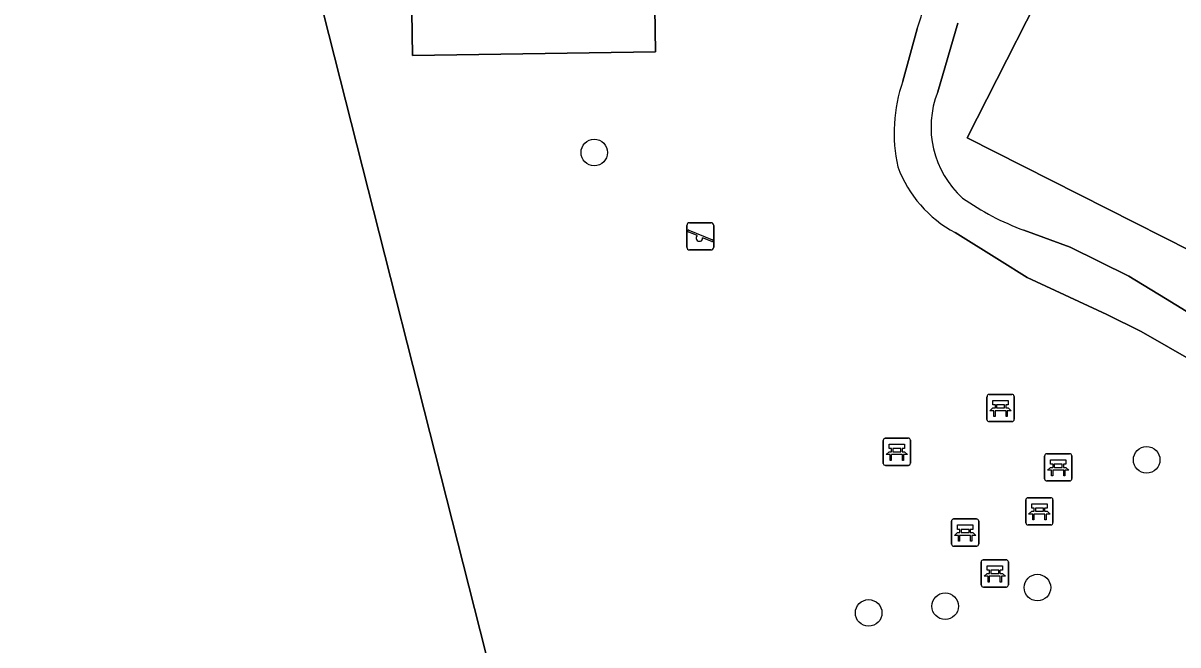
# Model space of a CAD drawing. Extents: x 160203 to 161530, y 379528 to 381797.
# Drawn here: x 161172.78 to 161215.24, y 381460.73 to 381483.59 of the extents above; entities that cross this region are included whole.
import ezdxf

# ---------------------------------------------------------------- set-up
doc = ezdxf.new("R2010")
doc.units = 0
for name, color, linetype in [('IMGEO_Bank', 7, 'Continuous'), ('IMGEO_Boom', 7, 'Continuous'), ('IMGEO_Erf', 7, 'Continuous'), ('IMGEO_Groenvoorziening', 7, 'Continuous'), ('IMGEO_Loofbos', 7, 'Continuous'), ('IMGEO_Pand', 7, 'Continuous'), ('IMGEO_Speelvoorziening', 7, 'Continuous'), ('IMGEO_Voetpad_halfverhard', 7, 'Continuous')]:
    doc.layers.add(name, color=color, linetype=linetype)

msp = doc.modelspace()

# ---------------------------------------------------------------- linework, layer by layer
at = {"layer": 'IMGEO_Bank'}
for p, q in [((161208.223, 381469.013), (161208.223, 381469.854)), ((161208.223, 381469.854), (161208.223, 381469.013)), ((161208.298, 381469.938), (161209.139, 381469.938)), ((161209.139, 381469.938), (161208.298, 381469.938)), ((161209.223, 381469.863), (161209.223, 381469.022)), ((161209.223, 381469.022), (161209.223, 381469.863)), ((161208.92, 381469.336), (161208.527, 381469.336)), ((161208.532, 381469.444), (161208.532, 381469.55)), ((161208.576, 381469.55), (161208.576, 381469.444)), ((161208.864, 381469.556), (161208.582, 381469.556)), ((161208.582, 381469.438), (161208.864, 381469.438)), ((161208.87, 381469.444), (161208.87, 381469.55)), ((161208.914, 381469.55), (161208.914, 381469.444)), ((161209.148, 381468.938), (161208.307, 381468.938)), ((161208.307, 381468.938), (161209.148, 381468.938)), ((161204.483, 381468.328), (161205.324, 381468.328)), ((161205.324, 381468.328), (161204.483, 381468.328)), ((161204.408, 381467.403), (161204.408, 381468.244)), ((161204.408, 381468.244), (161204.408, 381467.403)), ((161204.717, 381467.834), (161204.717, 381467.94)), ((161204.761, 381467.94), (161204.761, 381467.834)), ((161205.049, 381467.946), (161204.767, 381467.946)), ((161205.055, 381467.834), (161205.055, 381467.94)), ((161205.099, 381467.94), (161205.099, 381467.834)), ((161205.408, 381468.253), (161205.408, 381467.412)), ((161205.408, 381467.412), (161205.408, 381468.253)), ((161205.105, 381467.726), (161204.712, 381467.726)), ((161204.767, 381467.828), (161205.049, 381467.828)), ((161210.343, 381466.831), (161210.343, 381467.672)), ((161210.343, 381467.672), (161210.343, 381466.831)), ((161210.418, 381467.756), (161211.259, 381467.756)), ((161211.259, 381467.756), (161210.418, 381467.756)), ((161211.343, 381467.681), (161211.343, 381466.84)), ((161211.343, 381466.84), (161211.343, 381467.681)), ((161205.333, 381467.328), (161204.492, 381467.328)), ((161204.492, 381467.328), (161205.333, 381467.328)), ((161211.04, 381467.154), (161210.647, 381467.154)), ((161210.652, 381467.262), (161210.652, 381467.368)), ((161210.696, 381467.368), (161210.696, 381467.262)), ((161210.984, 381467.374), (161210.702, 381467.374)), ((161210.702, 381467.256), (161210.984, 381467.256)), ((161210.99, 381467.262), (161210.99, 381467.368)), ((161211.034, 381467.368), (161211.034, 381467.262)), ((161211.268, 381466.756), (161210.427, 381466.756)), ((161210.427, 381466.756), (161211.268, 381466.756)), ((161209.65, 381465.215), (161209.65, 381466.056)), ((161209.65, 381466.056), (161209.65, 381465.215)), ((161209.725, 381466.14), (161210.566, 381466.14)), ((161210.566, 381466.14), (161209.725, 381466.14)), ((161210.65, 381466.065), (161210.65, 381465.224)), ((161210.65, 381465.224), (161210.65, 381466.065)), ((161206.993, 381465.358), (161207.834, 381465.358)), ((161207.834, 381465.358), (161206.993, 381465.358)), ((161210.347, 381465.538), (161209.954, 381465.538)), ((161209.959, 381465.646), (161209.959, 381465.752)), ((161210.003, 381465.752), (161210.003, 381465.646)), ((161210.291, 381465.758), (161210.009, 381465.758)), ((161210.009, 381465.64), (161210.291, 381465.64)), ((161210.297, 381465.646), (161210.297, 381465.752)), ((161210.341, 381465.752), (161210.341, 381465.646)), ((161206.918, 381464.433), (161206.918, 381465.274)), ((161206.918, 381465.274), (161206.918, 381464.433)), ((161207.227, 381464.864), (161207.227, 381464.97)), ((161207.271, 381464.97), (161207.271, 381464.864)), ((161207.559, 381464.976), (161207.277, 381464.976)), ((161207.565, 381464.864), (161207.565, 381464.97)), ((161207.609, 381464.97), (161207.609, 381464.864)), ((161207.918, 381465.283), (161207.918, 381464.442)), ((161207.918, 381464.442), (161207.918, 381465.283)), ((161210.575, 381465.14), (161209.734, 381465.14)), ((161209.734, 381465.14), (161210.575, 381465.14)), ((161207.615, 381464.756), (161207.222, 381464.756)), ((161207.277, 381464.858), (161207.559, 381464.858)), ((161207.843, 381464.358), (161207.002, 381464.358)), ((161207.002, 381464.358), (161207.843, 381464.358)), ((161208.009, 381462.931), (161208.009, 381463.772)), ((161208.009, 381463.772), (161208.009, 381462.931)), ((161208.084, 381463.856), (161208.925, 381463.856)), ((161208.925, 381463.856), (161208.084, 381463.856)), ((161209.009, 381463.781), (161209.009, 381462.94)), ((161209.009, 381462.94), (161209.009, 381463.781)), ((161208.706, 381463.254), (161208.313, 381463.254)), ((161208.318, 381463.362), (161208.318, 381463.468)), ((161208.362, 381463.468), (161208.362, 381463.362)), ((161208.65, 381463.474), (161208.368, 381463.474)), ((161208.368, 381463.356), (161208.65, 381463.356)), ((161208.656, 381463.362), (161208.656, 381463.468)), ((161208.7, 381463.468), (161208.7, 381463.362)), ((161208.934, 381462.856), (161208.093, 381462.856)), ((161208.093, 381462.856), (161208.934, 381462.856))]:
    msp.add_line(p, q, dxfattribs=at)
for points in [[(161208.526, 381469.556), (161208.44, 381469.556), (161208.44, 381469.717), (161209.003, 381469.717), (161209.003, 381469.556), (161208.92, 381469.556)], [(161208.47, 381469.336), (161208.328, 381469.336), (161208.44, 381469.438), (161208.526, 381469.438)], [(161208.52, 381469.329), (161208.52, 381469.122), (161208.477, 381469.122), (161208.477, 381469.329)], [(161208.92, 381469.438), (161209.003, 381469.438), (161209.115, 381469.336), (161208.976, 381469.336)], [(161208.97, 381469.329), (161208.97, 381469.122), (161208.926, 381469.122), (161208.926, 381469.329)], [(161204.711, 381467.946), (161204.625, 381467.946), (161204.625, 381468.107), (161205.188, 381468.107), (161205.188, 381467.946), (161205.105, 381467.946)], [(161204.655, 381467.726), (161204.513, 381467.726), (161204.625, 381467.828), (161204.711, 381467.828)], [(161204.705, 381467.719), (161204.705, 381467.512), (161204.662, 381467.512), (161204.662, 381467.719)], [(161205.105, 381467.828), (161205.188, 381467.828), (161205.3, 381467.726), (161205.161, 381467.726)], [(161205.155, 381467.719), (161205.155, 381467.512), (161205.111, 381467.512), (161205.111, 381467.719)], [(161210.646, 381467.374), (161210.56, 381467.374), (161210.56, 381467.535), (161211.123, 381467.535), (161211.123, 381467.374), (161211.04, 381467.374)], [(161210.59, 381467.154), (161210.448, 381467.154), (161210.56, 381467.256), (161210.646, 381467.256)], [(161210.64, 381467.147), (161210.64, 381466.94), (161210.597, 381466.94), (161210.597, 381467.147)], [(161211.04, 381467.256), (161211.123, 381467.256), (161211.235, 381467.154), (161211.096, 381467.154)], [(161211.09, 381467.147), (161211.09, 381466.94), (161211.046, 381466.94), (161211.046, 381467.147)], [(161209.953, 381465.758), (161209.867, 381465.758), (161209.867, 381465.919), (161210.43, 381465.919), (161210.43, 381465.758), (161210.347, 381465.758)], [(161209.897, 381465.538), (161209.755, 381465.538), (161209.867, 381465.64), (161209.953, 381465.64)], [(161209.947, 381465.531), (161209.947, 381465.324), (161209.904, 381465.324), (161209.904, 381465.531)], [(161210.347, 381465.64), (161210.43, 381465.64), (161210.542, 381465.538), (161210.403, 381465.538)], [(161210.397, 381465.531), (161210.397, 381465.324), (161210.353, 381465.324), (161210.353, 381465.531)], [(161207.221, 381464.976), (161207.135, 381464.976), (161207.135, 381465.137), (161207.698, 381465.137), (161207.698, 381464.976), (161207.615, 381464.976)], [(161207.165, 381464.756), (161207.023, 381464.756), (161207.135, 381464.858), (161207.221, 381464.858)], [(161207.215, 381464.749), (161207.215, 381464.542), (161207.172, 381464.542), (161207.172, 381464.749)], [(161207.615, 381464.858), (161207.698, 381464.858), (161207.81, 381464.756), (161207.671, 381464.756)], [(161207.665, 381464.749), (161207.665, 381464.542), (161207.621, 381464.542), (161207.621, 381464.749)], [(161208.256, 381463.254), (161208.114, 381463.254), (161208.226, 381463.356), (161208.312, 381463.356)], [(161208.312, 381463.474), (161208.226, 381463.474), (161208.226, 381463.635), (161208.789, 381463.635), (161208.789, 381463.474), (161208.706, 381463.474)], [(161208.306, 381463.247), (161208.306, 381463.04), (161208.263, 381463.04), (161208.263, 381463.247)], [(161208.706, 381463.356), (161208.789, 381463.356), (161208.901, 381463.254), (161208.762, 381463.254)], [(161208.756, 381463.247), (161208.756, 381463.04), (161208.712, 381463.04), (161208.712, 381463.247)]]:
    msp.add_lwpolyline(points, dxfattribs=at)
for centre, radius, start, end in [((161208.301, 381469.86), 0.0779, 92.4484, 184.2845), ((161208.301, 381469.86), 0.0779, 92.4484, 184.2845), ((161209.145, 381469.86), 0.0779, 2.4484, 94.2845), ((161209.145, 381469.86), 0.0779, 2.4484, 94.2845), ((161208.47, 381469.329), 0.00671, 2.8957, 87.1043), ((161208.527, 381469.329), 0.00671, 92.8957, 177.1043), ((161208.525, 381469.549), 0.00671, 2.8957, 87.1043), ((161208.525, 381469.445), 0.00671, 272.8957, 357.1043), ((161208.582, 381469.549), 0.00671, 92.8957, 177.1043), ((161208.582, 381469.445), 0.00671, 182.8957, 267.1043), ((161208.864, 381469.549), 0.00671, 2.8957, 87.1043), ((161208.864, 381469.445), 0.00671, 272.8957, 357.1043), ((161208.921, 381469.549), 0.00671, 92.8957, 177.1043), ((161208.921, 381469.445), 0.00671, 182.8957, 267.1043), ((161208.919, 381469.329), 0.00671, 2.8957, 87.1043), ((161208.976, 381469.329), 0.00671, 92.8957, 177.1043), ((161208.301, 381469.016), 0.0779, 182.4484, 274.2845), ((161208.301, 381469.016), 0.0779, 182.4484, 274.2845), ((161209.145, 381469.016), 0.0779, 272.4484, 4.2845), ((161209.145, 381469.016), 0.0779, 272.4484, 4.2845), ((161204.486, 381468.25), 0.0779, 92.4484, 184.2845), ((161204.486, 381468.25), 0.0779, 92.4484, 184.2845), ((161205.33, 381468.25), 0.0779, 2.4484, 94.2845), ((161205.33, 381468.25), 0.0779, 2.4484, 94.2845), ((161204.71, 381467.939), 0.00671, 2.8957, 87.1043), ((161204.767, 381467.939), 0.00671, 92.8957, 177.1043), ((161205.049, 381467.939), 0.00671, 2.8957, 87.1043), ((161205.106, 381467.939), 0.00671, 92.8957, 177.1043), ((161204.655, 381467.719), 0.00671, 2.8957, 87.1043), ((161204.712, 381467.719), 0.00671, 92.8957, 177.1043), ((161204.71, 381467.835), 0.00671, 272.8957, 357.1043), ((161204.767, 381467.835), 0.00671, 182.8957, 267.1043), ((161205.049, 381467.835), 0.00671, 272.8957, 357.1043), ((161205.106, 381467.835), 0.00671, 182.8957, 267.1043), ((161205.104, 381467.719), 0.00671, 2.8957, 87.1043), ((161205.161, 381467.719), 0.00671, 92.8957, 177.1043), ((161210.421, 381467.678), 0.0779, 92.4484, 184.2845), ((161210.421, 381467.678), 0.0779, 92.4484, 184.2845), ((161211.265, 381467.678), 0.0779, 2.4484, 94.2845), ((161211.265, 381467.678), 0.0779, 2.4484, 94.2845), ((161204.486, 381467.406), 0.0779, 182.4484, 274.2845), ((161204.486, 381467.406), 0.0779, 182.4484, 274.2845), ((161205.33, 381467.406), 0.0779, 272.4484, 4.2845), ((161205.33, 381467.406), 0.0779, 272.4484, 4.2845), ((161210.59, 381467.147), 0.00671, 2.8957, 87.1043), ((161210.647, 381467.147), 0.00671, 92.8957, 177.1043), ((161210.645, 381467.367), 0.00671, 2.8957, 87.1043), ((161210.645, 381467.263), 0.00671, 272.8957, 357.1043), ((161210.702, 381467.367), 0.00671, 92.8957, 177.1043), ((161210.702, 381467.263), 0.00671, 182.8957, 267.1043), ((161210.984, 381467.367), 0.00671, 2.8957, 87.1043), ((161210.984, 381467.263), 0.00671, 272.8957, 357.1043), ((161211.041, 381467.367), 0.00671, 92.8957, 177.1043), ((161211.041, 381467.263), 0.00671, 182.8957, 267.1043), ((161211.039, 381467.147), 0.00671, 2.8957, 87.1043), ((161211.096, 381467.147), 0.00671, 92.8957, 177.1043), ((161210.421, 381466.834), 0.0779, 182.4484, 274.2845), ((161210.421, 381466.834), 0.0779, 182.4484, 274.2845), ((161211.265, 381466.834), 0.0779, 272.4484, 4.2845), ((161211.265, 381466.834), 0.0779, 272.4484, 4.2845), ((161209.728, 381466.062), 0.0779, 92.4484, 184.2845), ((161209.728, 381466.062), 0.0779, 92.4484, 184.2845), ((161210.572, 381466.062), 0.0779, 2.4484, 94.2845), ((161210.572, 381466.062), 0.0779, 2.4484, 94.2845), ((161206.996, 381465.28), 0.0779, 92.4484, 184.2845), ((161206.996, 381465.28), 0.0779, 92.4484, 184.2845), ((161207.84, 381465.28), 0.0779, 2.4484, 94.2845), ((161207.84, 381465.28), 0.0779, 2.4484, 94.2845), ((161209.897, 381465.531), 0.00671, 2.8957, 87.1043), ((161209.954, 381465.531), 0.00671, 92.8957, 177.1043), ((161209.952, 381465.751), 0.00671, 2.8957, 87.1043), ((161209.952, 381465.647), 0.00671, 272.8957, 357.1043), ((161210.009, 381465.751), 0.00671, 92.8957, 177.1043), ((161210.009, 381465.647), 0.00671, 182.8957, 267.1043), ((161210.291, 381465.751), 0.00671, 2.8957, 87.1043), ((161210.291, 381465.647), 0.00671, 272.8957, 357.1043), ((161210.348, 381465.751), 0.00671, 92.8957, 177.1043), ((161210.348, 381465.647), 0.00671, 182.8957, 267.1043), ((161210.346, 381465.531), 0.00671, 2.8957, 87.1043), ((161210.403, 381465.531), 0.00671, 92.8957, 177.1043), ((161207.22, 381464.969), 0.00671, 2.8957, 87.1043), ((161207.277, 381464.969), 0.00671, 92.8957, 177.1043), ((161207.559, 381464.969), 0.00671, 2.8957, 87.1043), ((161207.616, 381464.969), 0.00671, 92.8957, 177.1043), ((161209.728, 381465.218), 0.0779, 182.4484, 274.2845), ((161209.728, 381465.218), 0.0779, 182.4484, 274.2845), ((161210.572, 381465.218), 0.0779, 272.4484, 4.2845), ((161210.572, 381465.218), 0.0779, 272.4484, 4.2845), ((161207.165, 381464.749), 0.00671, 2.8957, 87.1043), ((161207.222, 381464.749), 0.00671, 92.8957, 177.1043), ((161207.22, 381464.865), 0.00671, 272.8957, 357.1043), ((161207.277, 381464.865), 0.00671, 182.8957, 267.1043), ((161207.559, 381464.865), 0.00671, 272.8957, 357.1043), ((161207.616, 381464.865), 0.00671, 182.8957, 267.1043), ((161207.614, 381464.749), 0.00671, 2.8957, 87.1043), ((161207.671, 381464.749), 0.00671, 92.8957, 177.1043), ((161206.996, 381464.436), 0.0779, 182.4484, 274.2845), ((161206.996, 381464.436), 0.0779, 182.4484, 274.2845), ((161207.84, 381464.436), 0.0779, 272.4484, 4.2845), ((161207.84, 381464.436), 0.0779, 272.4484, 4.2845), ((161208.087, 381463.778), 0.0779, 92.4484, 184.2845), ((161208.087, 381463.778), 0.0779, 92.4484, 184.2845), ((161208.931, 381463.778), 0.0779, 2.4484, 94.2845), ((161208.931, 381463.778), 0.0779, 2.4484, 94.2845), ((161208.256, 381463.247), 0.00671, 2.8957, 87.1043), ((161208.313, 381463.247), 0.00671, 92.8957, 177.1043), ((161208.311, 381463.467), 0.00671, 2.8957, 87.1043), ((161208.311, 381463.363), 0.00671, 272.8957, 357.1043), ((161208.368, 381463.467), 0.00671, 92.8957, 177.1043), ((161208.368, 381463.363), 0.00671, 182.8957, 267.1043), ((161208.65, 381463.467), 0.00671, 2.8957, 87.1043), ((161208.65, 381463.363), 0.00671, 272.8957, 357.1043), ((161208.707, 381463.467), 0.00671, 92.8957, 177.1043), ((161208.707, 381463.363), 0.00671, 182.8957, 267.1043), ((161208.705, 381463.247), 0.00671, 2.8957, 87.1043), ((161208.762, 381463.247), 0.00671, 92.8957, 177.1043), ((161208.087, 381462.934), 0.0779, 182.4484, 274.2845), ((161208.087, 381462.934), 0.0779, 182.4484, 274.2845), ((161208.931, 381462.934), 0.0779, 272.4484, 4.2845), ((161208.931, 381462.934), 0.0779, 272.4484, 4.2845)]:
    msp.add_arc(centre, radius, start, end, dxfattribs=at)
at = {"layer": 'IMGEO_Boom'}
for centre in [(161193.782, 381478.83), (161214.094, 381467.531), (161210.077, 381462.834), (161203.871, 381461.904), (161206.684, 381462.15)]:
    msp.add_circle(centre, 0.489, dxfattribs=at)
at = {"layer": 'IMGEO_Erf'}
msp.add_lwpolyline([(161224.501, 381479.774), (161220.87, 381472.604), (161207.498, 381479.375), (161211.129, 381486.545)], close=True, dxfattribs=at)
for points in [[(161207.155, 381483.588), (161206.41, 381481.06)], [(161209.574, 381475.973), (161211.28, 381475.353), (161213.436, 381474.283), (161214.785, 381473.461), (161217.227, 381471.972), (161218.522, 381471.328)]]:
    msp.add_lwpolyline(points, dxfattribs=at)
for centre, radius, start, end in [((161209.691, 381479.767), 3.527, 158.4953, 227.8599), ((161213.121, 381485.474), 10.141, 235.1428, 249.5272)]:
    msp.add_arc(centre, radius, start, end, dxfattribs=at)
at = {"layer": 'IMGEO_Groenvoorziening'}
for points in [[(161199.761, 381512.609), (161198.225, 381514.377), (161196.399, 381516.629), (161190.69, 381507.898), (161183.662, 381512.498), (161186.822, 381517.327), (161187.642, 381516.778), (161190.286, 381520.722), (161188.787, 381521.726), (161188.649, 381521.54), (161182.218, 381511.524), (161180.903, 381508.966), (161179.822, 381506.3), (161178.867, 381503.462), (161194.528, 381441.788), (161198.326, 381442.537), (161199.588, 381436.407)], [(161205.127, 381481.452), (161205.654, 381483.375)], [(161217.828, 381469.991), (161213.889, 381472.255), (161212.633, 381472.875), (161209.702, 381474.24), (161208.678, 381474.876), (161207.05, 381475.884)]]:
    msp.add_lwpolyline(points, dxfattribs=at)
msp.add_lwpolyline([(161187.091, 381482.393), (161186.777, 381503.369), (161195.712, 381503.503), (161196.027, 381482.527)], close=True, dxfattribs=at)
for centre, radius, start, end in [((161200.865, 381485.231), 5.136, 338.8222, 6.3877), ((161210.646, 381479.546), 5.839, 160.9475, 192.2918), ((161209.21, 381479.896), 4.556, 200.4635, 241.7035)]:
    msp.add_arc(centre, radius, start, end, dxfattribs=at)
at = {"layer": 'IMGEO_Loofbos'}
msp.add_lwpolyline([(161170.167, 381477.603), (161156.737, 381447.27), (161150.057, 381433.071), (161142.841, 381419.137), (161142.179, 381417.37), (161142.192, 381415.484), (161142.565, 381413.871), (161143.376, 381412.427), (161144.22, 381411.811), (161145.263, 381411.741), (161154.939, 381415.341), (161161.744, 381416.715), (161168.374, 381418.775), (161182.162, 381423.718), (161185.8, 381424.707), (161189.538, 381425.201), (161191.079, 381425.569), (161192.429, 381426.4), (161196.919, 381430.851), (161196.393, 381432.311), (161195.87, 381433.761), (161194.528, 381441.788), (161178.867, 381503.462)], close=True, dxfattribs=at)
at = {"layer": 'IMGEO_Pand'}
for points in [[(161187.091, 381482.393), (161196.027, 381482.527), (161195.712, 381503.503), (161186.777, 381503.369)], [(161220.87, 381472.604), (161224.501, 381479.774), (161211.129, 381486.545), (161207.498, 381479.375)]]:
    msp.add_lwpolyline(points, close=True, dxfattribs=at)
at = {"layer": 'IMGEO_Speelvoorziening'}
for p, q in [((161197.185, 381475.347), (161197.185, 381476.147)), ((161197.185, 381476.147), (161197.185, 381475.347)), ((161197.254, 381475.972), (161198.13, 381475.619)), ((161197.285, 381476.247), (161198.075, 381476.247)), ((161198.075, 381476.247), (161197.285, 381476.247)), ((161198.175, 381476.147), (161198.175, 381475.347)), ((161198.175, 381475.347), (161198.175, 381476.147)), ((161197.568, 381475.775), (161197.229, 381475.912)), ((161198.106, 381475.559), (161197.766, 381475.696)), ((161198.075, 381475.247), (161197.285, 381475.247)), ((161197.285, 381475.247), (161198.075, 381475.247))]:
    msp.add_line(p, q, dxfattribs=at)
for centre, radius, start, end in [((161197.285, 381476.147), 0.1, 90, 180), ((161197.285, 381476.147), 0.1, 90, 180), ((161197.242, 381475.942), 0.0327, 68.078, 248.078), ((161198.075, 381476.147), 0.1, 0, 90), ((161198.075, 381476.147), 0.1, 360, 90), ((161197.647, 381475.685), 0.12, 130.9928, 5.1632), ((161198.118, 381475.589), 0.0327, 248.078, 68.078), ((161197.285, 381475.347), 0.1, 180, 270), ((161197.285, 381475.347), 0.1, 180, 270), ((161198.075, 381475.347), 0.1, 270, 0), ((161198.075, 381475.347), 0.1, 270, 0)]:
    msp.add_arc(centre, radius, start, end, dxfattribs=at)
at = {"layer": 'IMGEO_Voetpad_halfverhard'}
for points in [[(161205.654, 381483.375), (161205.127, 381481.452)], [(161206.41, 381481.06), (161207.155, 381483.588)], [(161218.522, 381471.328), (161217.227, 381471.972), (161214.785, 381473.461), (161213.436, 381474.283), (161211.28, 381475.353), (161209.574, 381475.973)], [(161207.05, 381475.884), (161208.678, 381474.876), (161209.702, 381474.24), (161212.633, 381472.875), (161213.889, 381472.255), (161217.828, 381469.991)]]:
    msp.add_lwpolyline(points, dxfattribs=at)
for centre, radius, start, end in [((161200.865, 381485.231), 5.136, 338.8222, 6.3877), ((161210.646, 381479.546), 5.839, 160.9475, 192.2918), ((161209.691, 381479.767), 3.527, 158.4953, 227.8599), ((161209.21, 381479.896), 4.556, 200.4635, 241.7035), ((161213.121, 381485.474), 10.141, 235.1428, 249.5272)]:
    msp.add_arc(centre, radius, start, end, dxfattribs=at)

doc.saveas('drawing.dxf')
